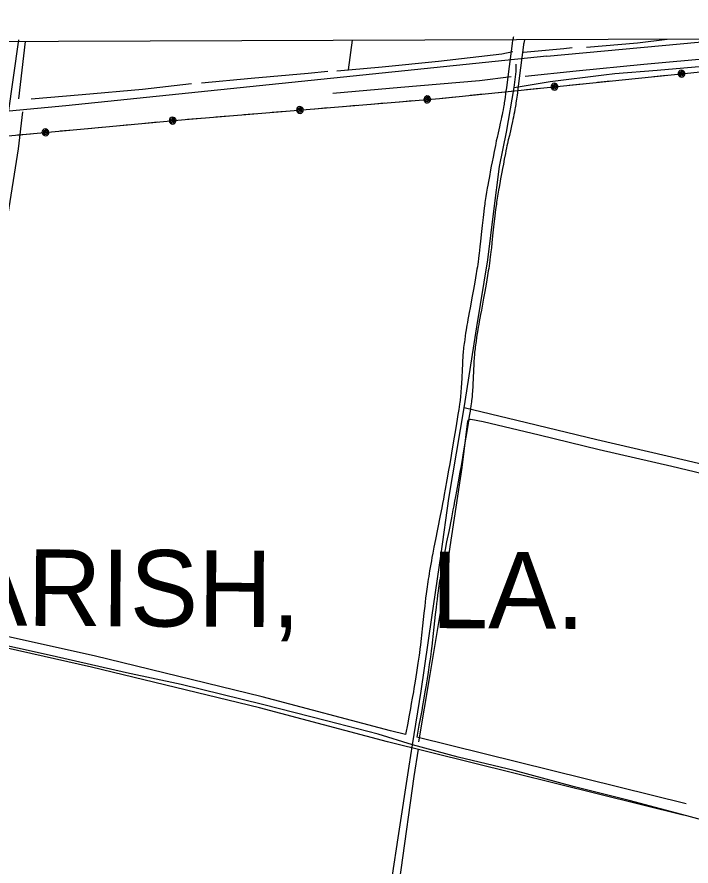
# Model space of a CAD drawing. Extents: x 3392644 to 3430565, y 576657 to 602123.
# Drawn here: x 3410739 to 3412501, y 598121 to 600343 of the extents above; entities that cross this region are included whole.
import ezdxf

# ---------------------------------------------------------------- set-up
doc = ezdxf.new("R2010")
doc.units = 0
for name, color, linetype in [('V-DTCH-CNTR', 7, 'Continuous'), ('V-GRID-FRAM', 7, 'Continuous'), ('V-ROAD-CNTR', 7, 'Continuous'), ('V-TOPO-GNAM-IDEN', 7, 'Continuous'), ('V-TOPO-SHOR', 7, 'Continuous'), ('V-UTIL-LINE', 7, 'Continuous')]:
    doc.layers.add(name, color=color, linetype=linetype)

msp = doc.modelspace()

# ---------------------------------------------------------------- linework, layer by layer
at = {"layer": 'V-DTCH-CNTR'}
for points in [[(3412849.1, 598079.1), (3412866.8, 598142.6), (3412909.4, 598295.1), (3412974.9, 598535.3), (3413030.4, 598745.4), (3413107.7, 598990.8), (3413119.6, 599032.2), (3413105.2, 599035.4), (3413032.6, 599051.4), (3412857.3, 599093.9), (3412657.8, 599142.1), (3412438.2, 599193.6), (3412254.6, 599236.2), (3412045.7, 599286.9), (3411908.3, 599319.9), (3411940.7, 599531.8), (3411969.5, 599707), (3411985.3, 599834.6), (3412000.7, 599951.6), (3412018.2, 600041.6), (3412038.8, 600157.9), (3412043.8, 600200.4), (3412043.9, 600218.9)], [(3412038.8, 600157.9), (3412132.9, 600173.7), (3412273.4, 600191.7), (3412302, 600194.9), (3412412.1, 600203.9), (3412551.9, 600215.4)], [(3410713.5, 599810), (3410742.5, 599997.4), (3410754.6, 600094.1)], [(3411659.8, 597666.2), (3411678.5, 597801.9), (3411705.9, 598000), (3411735.6, 598195.6), (3411764.6, 598382.9), (3411772.9, 598438.1), (3411795.8, 598579.2), (3411823.1, 598771.8), (3411848.2, 598938.4), (3411867.7, 599083.1), (3411898.4, 599263.3), (3411908.3, 599319.9)], [(3412866.8, 598142.6), (3412761.6, 598176.9), (3412656.9, 598207), (3412490, 598252.3), (3412339.1, 598293.2), (3412196.4, 598328.7), (3412038.4, 598370.9), (3411892.2, 598405.8), (3411772.9, 598438.1), (3411683.4, 598466.6), (3411547.9, 598501.4), (3411380.4, 598544.4), (3411167.8, 598596.3), (3411025.1, 598627), (3410830.9, 598671.6), (3410648.5, 598711.2)]]:
    msp.add_lwpolyline(points, dxfattribs=at)
at = {"layer": 'V-GRID-FRAM'}
msp.add_lwpolyline([(3396720.3, 600227.7), (3428325.7, 600342.6), (3428399.7, 582159.3), (3396778.5, 582044.3), (3396720.3, 600227.7)], dxfattribs=at)
at = {"layer": 'V-ROAD-CNTR'}
for points in [[(3410743.1, 600282.7), (3410687, 599895.1)], [(3412036.9, 600290.5), (3412036.4, 600288.5), (3412035.9, 600286.6), (3412035.2, 600283.4), (3412034.7, 600281), (3412034.3, 600279), (3412033.8, 600276.2), (3412033.4, 600273.5), (3412028.3, 600233.2), (3412025.7, 600213.1), (3412023.1, 600193), (3412018.5, 600157.5), (3412017.3, 600148.6), (3412016.4, 600142), (3412015, 600132.1), (3412013.6, 600122.2), (3412012.9, 600118.1), (3412012.3, 600114.2), (3412011.7, 600110.4), (3412011, 600106.7), (3412009.7, 600099.5), (3412008.4, 600092.8), (3412007.2, 600086.6), (3412005.9, 600080.7), (3412004.8, 600075.1), (3412002.5, 600064.7), (3412000.4, 600055.6), (3411996.8, 600039.6), (3411994.1, 600027.5), (3411992, 600018.4), (3411990.6, 600011.5), (3411989.5, 600006.4), (3411987.8, 599998.6), (3411986.3, 599990.9), (3411983.5, 599976.2), (3411981, 599963.4), (3411978.8, 599952.1), (3411977, 599942.3), (3411973.8, 599925), (3411971.4, 599912.1), (3411969.7, 599902.3), (3411968.4, 599895), (3411966.6, 599884.1), (3411964.8, 599873.1), (3411963.9, 599867.7), (3411963.1, 599862.5), (3411962.4, 599857.4), (3411961.7, 599852.5), (3411960.4, 599843), (3411959.3, 599834.1), (3411958.3, 599825.8), (3411957.3, 599818), (3411956.5, 599810.7), (3411955, 599797), (3411952.6, 599773.2), (3411950.7, 599755.3), (3411949.3, 599742), (3411948.1, 599732), (3411947.2, 599724.6), (3411946.6, 599719), (3411945.5, 599710.7), (3411944.4, 599702.3), (3411943.4, 599695.7), (3411942.5, 599689.3), (3411941.5, 599683), (3411940.6, 599677), (3411939.6, 599671.2), (3411937.7, 599659.8), (3411935.9, 599649.2), (3411934.1, 599639.2), (3411932.4, 599629.9), (3411929.2, 599612.3), (3411923.4, 599581.5), (3411921.3, 599569.9), (3411919.4, 599559.7), (3411917.8, 599550.8), (3411916.5, 599543), (3411915.3, 599536.2), (3411913.3, 599524.2), (3411911.8, 599515.2), (3411910.8, 599508.4), (3411909.3, 599498.3), (3411908.5, 599493.1), (3411907.8, 599488), (3411907.2, 599482.9), (3411906.6, 599478), (3411906.1, 599473.3)], [(3412065.9, 600282.6), (3412065.4, 600280.8), (3412065.1, 600279.5), (3412064.5, 600276.9), (3412064.1, 600275.1), (3412063.8, 600273.8), (3412063.5, 600271.6), (3412063.2, 600269.5), (3412058.1, 600229.4), (3412055.5, 600209.3), (3412052.9, 600189.2), (3412048.2, 600153.5), (3412047.1, 600144.6), (3412046.1, 600137.9), (3412044.7, 600127.8), (3412043.2, 600117.7), (3412042.6, 600113.4), (3412041.9, 600109.3), (3412041.2, 600105.3), (3412040.6, 600101.4), (3412039.2, 600094), (3412037.9, 600087.1), (3412036.6, 600080.6), (3412035.3, 600074.5), (3412034.1, 600068.8), (3412031.8, 600058.2), (3412029.7, 600049), (3412026.1, 600032.9), (3412023.3, 600020.9), (3412021.3, 600011.9), (3412019.9, 600005.2), (3412018.8, 600000.2), (3412017.2, 599992.7), (3412015.7, 599985.1), (3412012.9, 599970.5), (3412010.5, 599957.7), (3412008.3, 599946.5), (3412006.5, 599936.8), (3412003.3, 599919.6), (3412001, 599906.8), (3411999.3, 599897.2), (3411998, 599889.9), (3411996.2, 599879.1), (3411994.4, 599868.3), (3411993.6, 599863.1), (3411992.8, 599858), (3411992.1, 599853.1), (3411991.4, 599848.4), (3411990.1, 599839.1), (3411989, 599830.4), (3411988, 599822.3), (3411987.1, 599814.6), (3411986.3, 599807.4), (3411984.9, 599793.9), (3411982.4, 599770), (3411980.5, 599752.1), (3411979.1, 599738.7), (3411977.9, 599728.6), (3411977, 599721), (3411976.3, 599715.3), (3411975.2, 599706.7), (3411974.1, 599698.2), (3411973.1, 599691.4), (3411972.1, 599684.8), (3411971.1, 599678.4), (3411970.2, 599672.3), (3411969.2, 599666.3), (3411967.3, 599654.8), (3411965.4, 599644), (3411963.6, 599633.9), (3411961.9, 599624.5), (3411958.7, 599606.8), (3411952.9, 599576), (3411950.8, 599564.5), (3411949, 599554.4), (3411947.4, 599545.6), (3411946, 599537.9), (3411944.9, 599531.1), (3411942.9, 599519.3), (3411941.5, 599510.5), (3411940.4, 599503.9), (3411938.9, 599493.9), (3411938.2, 599488.9), (3411937.5, 599484), (3411936.9, 599479.2), (3411936.4, 599474.6), (3411935.9, 599470)], [(3412123.7, 600239.7), (3412623.2, 600286.3)], [(3412123.7, 600239.7), (3410866.3, 600110.6), (3408829.4, 599918.5)], [(3411906, 599473.2), (3411905.6, 599468.6), (3411905.2, 599464.1), (3411904.8, 599459.8), (3411904.5, 599455.6), (3411904.2, 599451.6), (3411903.7, 599443.7), (3411903.3, 599436.4), (3411900.7, 599382.1), (3411900.3, 599375.5), (3411900, 599369.7), (3411899.6, 599364.6), (3411899.2, 599360.2), (3411898.9, 599356.3), (3411898.6, 599353), (3411898, 599347.1), (3411897.5, 599342.7), (3411897.1, 599339.4), (3411896.5, 599334.5), (3411895.8, 599329.6), (3411893.6, 599315.7), (3411891.6, 599302.6), (3411889.7, 599290.4), (3411887.9, 599278.9), (3411884.4, 599257.4), (3411881.3, 599238.6), (3411878.6, 599222.2), (3411876.1, 599207.8), (3411874, 599195.2), (3411870.1, 599173.2), (3411867.2, 599156.6), (3411862.8, 599131.9), (3411858.3, 599107.1), (3411855.9, 599093.8), (3411853.6, 599081.4), (3411851.3, 599069.8), (3411849.2, 599058.9), (3411845.2, 599038.4), (3411838, 599002.5), (3411832.7, 598975.5), (3411828.8, 598955.2), (3411825.9, 598940), (3411823.8, 598928.6), (3411822.2, 598920), (3411819.9, 598907.1), (3411817.7, 598894.1), (3411816.4, 598886.6), (3411815.2, 598879.2), (3411814.1, 598872.1), (3411813.1, 598865.2), (3411812.1, 598858.5), (3411811.2, 598852), (3411810.3, 598845.7), (3411808.7, 598833.6), (3411807.3, 598822.2), (3411806, 598811.5), (3411804.8, 598801.5), (3411802.7, 598782.8), (3411799, 598750), (3411796.3, 598725.5), (3411795.3, 598716.4), (3411793.4, 598700.3), (3411791.9, 598688.4), (3411790.8, 598679.4), (3411789.9, 598672.7), (3411788.5, 598662.6), (3411787.1, 598652.5), (3411785.2, 598639.6), (3411783.3, 598627.4), (3411781.6, 598616.1), (3411779.8, 598605.4), (3411778.2, 598595.4), (3411776.6, 598586.1), (3411775.1, 598577.3), (3411772.3, 598560.8), (3411769.7, 598546.4), (3411767.4, 598533.8), (3411763.4, 598511.8), (3411760.3, 598495.3), (3411754.7, 598465.5)], [(3411935.9, 599470.2), (3411935.4, 599465.7), (3411935.1, 599461.5), (3411934.7, 599457.4), (3411934.4, 599453.4), (3411934.1, 599449.5), (3411933.6, 599441.9), (3411933.2, 599434.8), (3411930.7, 599380.6), (3411930.3, 599373.7), (3411929.9, 599367.6), (3411929.5, 599362.3), (3411929.1, 599357.7), (3411928.8, 599353.7), (3411928.5, 599350.1), (3411927.8, 599343.9), (3411927.3, 599339.2), (3411926.9, 599335.7), (3411926.2, 599330.4), (3411925.4, 599325.2), (3411923.3, 599311.1), (3411921.3, 599298), (3411919.3, 599285.7), (3411917.5, 599274.2), (3411914, 599252.6), (3411910.9, 599233.7), (3411908.1, 599217.2), (3411905.7, 599202.7), (3411903.5, 599190.1), (3411899.7, 599168), (3411896.8, 599151.4), (3411892.3, 599126.6), (3411887.8, 599101.7), (3411885.4, 599088.4), (3411883, 599075.8), (3411880.8, 599064.1), (3411878.7, 599053.1), (3411874.6, 599032.5), (3411867.5, 598996.6), (3411862.2, 598969.7), (3411858.3, 598949.6), (3411855.4, 598934.4), (3411853.3, 598923.1), (3411851.7, 598914.6), (3411849.4, 598901.9), (3411847.2, 598889.1), (3411846, 598881.7), (3411844.8, 598874.5), (3411843.8, 598867.6), (3411842.7, 598860.8), (3411841.8, 598854.2), (3411840.9, 598847.9), (3411840, 598841.7), (3411838.5, 598829.7), (3411837, 598818.5), (3411835.8, 598807.9), (3411834.6, 598798), (3411832.5, 598779.4), (3411828.8, 598746.7), (3411826.1, 598722.2), (3411825.1, 598712.9), (3411823.2, 598696.8), (3411821.7, 598684.6), (3411820.5, 598675.5), (3411819.6, 598668.7), (3411818.2, 598658.5), (3411816.8, 598648.2), (3411814.9, 598635.1), (3411813, 598622.8), (3411811.2, 598611.3), (3411809.4, 598600.6), (3411807.8, 598590.5), (3411806.2, 598581.1), (3411804.7, 598572.2), (3411801.8, 598555.6), (3411799.2, 598541.2), (3411797, 598528.5), (3411792.9, 598506.3), (3411789.8, 598489.7), (3411783.9, 598458.3)], [(3411754.7, 598465.5), (3411715, 598475.3), (3411380.2, 598564.3), (3410940.4, 598671.2), (3410621.8, 598742.2), (3410535.5, 598757.4)], [(3412480.7, 598254.9), (3411707.6, 598446.3), (3411372.8, 598535.2), (3410933.6, 598642), (3410616, 598712.8), (3410532.8, 598727.4)], [(3412487.9, 598284), (3411783.9, 598458.3)]]:
    msp.add_lwpolyline(points, dxfattribs=at)
at = {"layer": 'V-TOPO-SHOR'}
for points in [[(3410744.1, 600128.8), (3410761.3, 600278.7)], [(3411605.6, 600204.4), (3411616.1, 600281.9)], [(3412067.7, 600187.9), (3412200.6, 600201.8), (3412377.2, 600219.1), (3412560.9, 600235.8), (3412782.9, 600251.9), (3412976.7, 600273.1), (3413151.5, 600286.9), (3413157.6, 600287.5)], [(3412228.1, 600263.9), (3412361, 600275.4), (3412439, 600284.8)], [(3412063.3, 600250.5), (3412168.4, 600260.1), (3412190.3, 600262.7)], [(3411575.4, 600201.9), (3411605.6, 600204.4), (3411693.5, 600211.9), (3411841.2, 600227.3), (3412006.6, 600246.6), (3412035, 600252.1)], [(3411221, 600170.7), (3411351.5, 600182.9), (3411500.4, 600196), (3411551.8, 600201.1)], [(3411564.4, 600143.1), (3411742.2, 600158.6), (3411947.7, 600176.1), (3412031.1, 600186.7)], [(3410775.6, 600128.6), (3410909.1, 600139.5), (3411066.8, 600154.2), (3411195.6, 600168.2)], [(3411789.4, 598446.4), (3411818.7, 598622.9), (3411853.7, 598831.8), (3411871.5, 598956.6), (3411902.4, 599164.3), (3411917.3, 599285), (3411920.3, 599289.1), (3411925, 599290.2), (3411957.9, 599284.4), (3412104.3, 599249.7), (3412261.2, 599211.3), (3412450.4, 599167.1), (3412632.6, 599123.7), (3412840.6, 599073.3), (3413015.2, 599032.3), (3413104.5, 599012.6)], [(3411676, 597661.9), (3411705.4, 597848.5), (3411743.6, 598111.5), (3411777.4, 598355.2), (3411788.5, 598427)]]:
    msp.add_lwpolyline(points, dxfattribs=at)
at = {"layer": 'V-UTIL-LINE'}
for points in [[(3402959.7, 600250.4), (3404204.9, 598822.1), (3404726.9, 598250.3), (3405207.5, 598516.1), (3406263.4, 599099.6), (3406784.2, 599391.3), (3407290.1, 599621), (3407808.9, 599797), (3408347.9, 599908.1), (3408625.7, 599825.5), (3409274.7, 599892), (3409932, 599953.2), (3410526.5, 600014.5), (3411179, 600074.5), (3411843.5, 600129.7), (3412525.8, 600199.3), (3413442.4, 600288.5)], [(3412403.5, 600186.8), (3412437.3, 600190.3)], [(3412476.1, 600194.2), (3412474.3, 600196.4), (3412473.7, 600194.2), (3412475.5, 600192.1), (3412478.4, 600192.8), (3412478.2, 600196.2), (3412474.6, 600199.2), (3412471, 600197), (3412470.2, 600192.2), (3412473.6, 600189.2), (3412478, 600188.7), (3412481.4, 600192.1), (3412481.1, 600197.6), (3412475.2, 600203.2), (3412471.9, 600202.2), (3412469.2, 600199.9), (3412467.5, 600196.8), (3412467.2, 600193.3), (3412468.2, 600190), (3412470.5, 600187.3), (3412473.6, 600185.6), (3412477.1, 600185.3), (3412480.4, 600186.3), (3412483.1, 600188.6), (3412484.8, 600191.7), (3412485.1, 600195.2), (3412484.1, 600198.5), (3412481.8, 600201.2), (3412478.7, 600202.9), (3412475.2, 600203.2)], [(3412143.9, 600160.3), (3412142, 600162.5), (3412141.4, 600160.3), (3412143.3, 600158.2), (3412146.1, 600158.8), (3412145.9, 600162.2), (3412142.4, 600165.3), (3412138.7, 600163.1), (3412137.9, 600158.3), (3412141.3, 600155.3), (3412145.7, 600154.7), (3412149.1, 600158.2), (3412148.9, 600163.7), (3412143, 600169.3), (3412139.6, 600168.2), (3412136.9, 600166), (3412135.2, 600162.9), (3412134.9, 600159.4), (3412135.9, 600156.1), (3412138.2, 600153.3), (3412141.3, 600151.7), (3412144.8, 600151.4), (3412148.1, 600152.4), (3412150.8, 600154.6), (3412152.5, 600157.7), (3412152.8, 600161.2), (3412151.8, 600164.6), (3412149.6, 600167.3), (3412146.5, 600168.9), (3412143, 600169.3)], [(3412182.6, 600164.3), (3412216.5, 600167.7)], [(3412256.3, 600171.8), (3412290.1, 600175.3)], [(3412329.9, 600179.3), (3412363.7, 600182.8)], [(3411997.6, 600145.4), (3412031.4, 600148.8)], [(3412071.2, 600152.9), (3412105.1, 600156.4)], [(3411738.8, 600121), (3411772.7, 600123.8)], [(3411811.5, 600127), (3411809.7, 600129.2), (3411809.1, 600127), (3411810.9, 600124.9), (3411813.8, 600125.5), (3411813.6, 600128.9), (3411810.1, 600132), (3411806.4, 600129.9), (3411805.5, 600125.1), (3411808.9, 600122), (3411813.3, 600121.4), (3411816.7, 600124.7), (3411816.6, 600130.2), (3411810.8, 600136), (3411807.4, 600135), (3411804.7, 600132.8), (3411803, 600129.7), (3411802.6, 600126.3), (3411803.5, 600122.9), (3411805.7, 600120.1), (3411808.8, 600118.4), (3411812.3, 600118), (3411815.7, 600119), (3411818.4, 600121.2), (3411820.1, 600124.3), (3411820.5, 600127.7), (3411819.5, 600131.1), (3411817.4, 600133.9), (3411814.3, 600135.6), (3411810.8, 600136)], [(3411850.4, 600130.4), (3411884.2, 600133.8)], [(3411924, 600137.9), (3411957.8, 600141.3)], [(3411478.7, 600099.4), (3411476.9, 600101.6), (3411476.2, 600099.3), (3411478, 600097.3), (3411480.9, 600097.8), (3411480.8, 600101.2), (3411477.3, 600104.3), (3411473.6, 600102.3), (3411472.7, 600097.5), (3411476, 600094.3), (3411480.4, 600093.7), (3411483.9, 600097.1), (3411483.8, 600102.6), (3411477.9, 600108.3), (3411474.6, 600107.4), (3411471.8, 600105.2), (3411470.1, 600102.1), (3411469.7, 600098.6), (3411470.7, 600095.2), (3411472.9, 600092.5), (3411475.9, 600090.8), (3411479.4, 600090.4), (3411482.8, 600091.4), (3411485.6, 600093.6), (3411487.3, 600096.6), (3411487.7, 600100.1), (3411486.7, 600103.5), (3411484.5, 600106.2), (3411481.4, 600107.9), (3411477.9, 600108.3)], [(3411517.5, 600102.6), (3411551.4, 600105.4)], [(3411591.3, 600108.7), (3411625.2, 600111.5)], [(3411665, 600114.8), (3411698.9, 600117.7)], [(3411145.9, 600071.4), (3411144, 600073.6), (3411143.4, 600071.4), (3411145.2, 600069.3), (3411148.1, 600069.9), (3411147.9, 600073.3), (3411144.4, 600076.4), (3411140.7, 600074.3), (3411139.9, 600069.5), (3411143.2, 600066.4), (3411147.7, 600065.8), (3411151.1, 600069.2), (3411150.9, 600074.7), (3411145, 600080.4), (3411141.7, 600079.4), (3411138.9, 600077.2), (3411137.3, 600074.1), (3411136.9, 600070.6), (3411137.9, 600067.2), (3411140.1, 600064.5), (3411143.2, 600062.8), (3411146.7, 600062.5), (3411150.1, 600063.5), (3411152.8, 600065.7), (3411154.5, 600068.8), (3411154.8, 600072.3), (3411153.8, 600075.6), (3411151.6, 600078.4), (3411148.5, 600080), (3411145, 600080.4)], [(3411184.7, 600075), (3411218.6, 600077.8)], [(3411258.4, 600081.1), (3411292.3, 600083.9)], [(3411332.2, 600087.2), (3411366.1, 600090)], [(3411405.9, 600093.3), (3411439.8, 600096.1)], [(3410925.8, 600051.2), (3410959.6, 600054.3)], [(3410999.5, 600058), (3411033.3, 600061.1)], [(3411073.1, 600064.7), (3411107, 600067.9)], [(3410740.6, 600034.1), (3410774.4, 600037.3)], [(3410813.3, 600040.8), (3410811.4, 600043), (3410810.8, 600040.8), (3410812.6, 600038.7), (3410815.5, 600039.3), (3410815.3, 600042.7), (3410811.8, 600045.8), (3410808.1, 600043.7), (3410807.3, 600038.9), (3410810.6, 600035.8), (3410815.1, 600035.2), (3410818.5, 600038.6), (3410818.3, 600044.1), (3410812.4, 600049.8), (3410809.1, 600048.8), (3410806.3, 600046.6), (3410804.7, 600043.5), (3410804.3, 600040), (3410805.3, 600036.6), (3410807.5, 600033.9), (3410810.6, 600032.2), (3410814.1, 600031.9), (3410817.5, 600032.9), (3410820.2, 600035.1), (3410821.9, 600038.2), (3410822.2, 600041.7), (3410821.2, 600045), (3410819, 600047.8), (3410815.9, 600049.4), (3410812.4, 600049.8)], [(3410852.1, 600044.4), (3410885.9, 600047.5)]]:
    msp.add_lwpolyline(points, dxfattribs=at)

# ---------------------------------------------------------------- texts
at = {"layer": 'V-TOPO-GNAM-IDEN'}
for s, p in [('PARISH,', (3410409.4, 598751.9)), ('LA.', (3411821.8, 598743.9))]:
    msp.add_text(s, height=200, rotation=359.6858, dxfattribs=at).set_placement(p)

doc.saveas('drawing.dxf')
